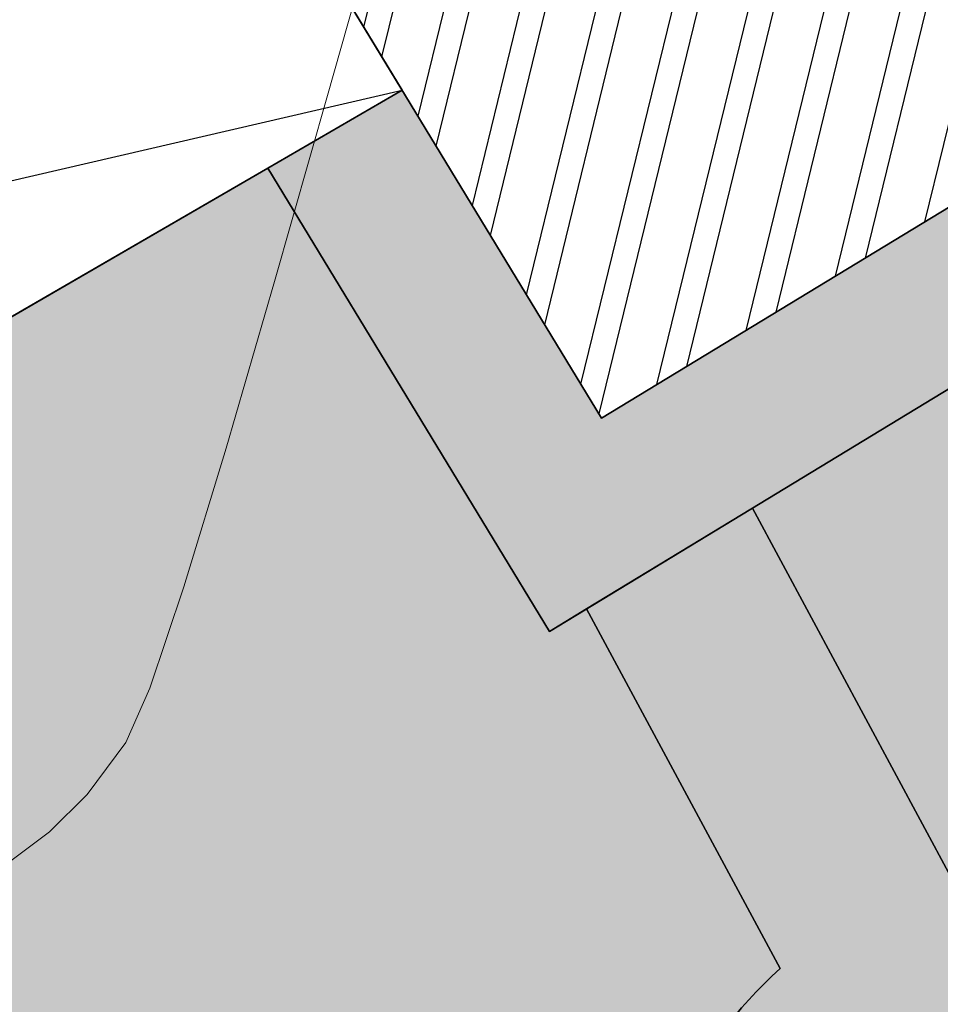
# Model space of a CAD drawing. Header units: millimetres. Extents: x 767170 to 66149698, y -983507 to 2493658.
# Tile 424 of 656: x 4642032 to 4649150, y -600787 to -593171. Entities that reach past the tile are written whole.
import ezdxf

# ---------------------------------------------------------------- set-up
doc = ezdxf.new("R2010")
doc.units = ezdxf.units.MM
doc.layers.add('(031) Горизонтали', color=42, linetype='Continuous')
doc.layers.add('bardyur', color=7, linetype='Continuous')
doc.layers.add('.', color=7, linetype='Continuous', lineweight=15)
doc.linetypes.add('BORD2', pattern='A,0.5,[130,ltypeshp.shx,S=0.25,R=135,X=0,Y=0],0.1,[130,ltypeshp.shx,S=0.25,R=135,X=0,Y=0],0.5', length=1.1)

# ---------------------------------------------------------------- blocks, each defined once
blk = doc.blocks.new('A$C2cdd6916')
h = blk.add_hatch()
h.set_pattern_fill('ANSI32', color=1, scale=60, angle=31.28656990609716)
h.set_pattern_definition([(76.28656990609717, (-422045.4139063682, -371330.9128626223), (-555.2085801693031, 135.4831447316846), []), (76.28656990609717, (-421815.1832319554, -371191.004323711), (-555.2085801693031, 135.4831447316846), [])])
edge = h.paths.add_edge_path()
edge.add_line((12558.27843827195, 1671.303034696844), (13156.4848453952, 2034.826203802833))
edge.add_line((13156.48484539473, 2034.826203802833), (12076.30171433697, 3812.353813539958))
edge.add_arc((12013.98345677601, 3914.903483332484), 120, 121.28656990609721, 301.28656990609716, ccw=False)
edge.add_line((11951.66519921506, 4017.45315312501), (10456.02701775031, 6478.64522814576))
edge.add_line((10456.02701775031, 6478.64522814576), (9857.820610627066, 6115.122059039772))
edge.add_line((9857.820610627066, 6115.122059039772), (7572.817833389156, 9875.27661809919))
edge.add_line((7572.817833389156, 9875.27661809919), (28168.20985005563, 22390.86001160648))
edge.add_line((28168.20985005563, 22390.86001160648), (26610.25341102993, 24954.60175641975))
edge.add_line((26610.25341102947, 24954.60175641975), (1656.500428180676, 9790.492416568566))
edge.add_line((1656.500428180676, 9790.492416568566), (3006.729342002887, 7568.582904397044))
edge.add_line((3006.729342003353, 7568.582904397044), (4032.22603992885, 8191.765480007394))
edge.add_line((4032.226039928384, 8191.765480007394), (6524.956342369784, 4089.778688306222))
edge.add_line((6524.956342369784, 4089.778688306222), (7294.078865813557, 4557.165620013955))
edge.add_line((7294.078865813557, 4557.165620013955), (9994.536693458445, 113.3465956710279))
edge.add_line((9994.536693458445, 113.3465956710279), (9225.414170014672, -354.0403360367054))
edge.add_line((9225.414170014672, -354.0403360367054), (11718.14447245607, -4456.027127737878))
edge.add_line((11718.14447245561, -4456.027127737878), (10692.64777453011, -5079.209703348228))
edge.add_line((10692.64777453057, -5079.209703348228), (12042.87668835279, -7301.11921551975))
edge.add_line((12042.87668835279, -7301.11921551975), (16401.2376545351, -4652.59326917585))
edge.add_line((16401.23765453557, -4652.59326917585), (12558.27843827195, 1671.303034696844))
edge = h.paths.add_edge_path()
edge.add_line((-3935.126786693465, -8351.550056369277), (-4704.249310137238, -8818.93698807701))
edge.add_line((-4704.249310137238, -8818.93698807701), (-7404.707137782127, -4375.117963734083))
edge.add_line((-7404.707137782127, -4375.117963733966), (-6635.584614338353, -3907.731032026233))
edge.add_line((-6635.584614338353, -3907.731032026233), (-9128.314916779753, 194.2557596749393))
edge.add_line((-9128.314916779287, 194.2557596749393), (-8102.81821885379, 817.4383352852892))
edge.add_line((-8102.818218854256, 817.4383352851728), (-9453.047132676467, 3039.347847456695))
edge.add_line((-9453.047132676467, 3039.347847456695), (-34406.80011552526, -12124.76149239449))
edge.add_line((-34406.80011552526, -12124.76149239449), (-32848.84367649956, -14688.50323720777))
edge.add_line((-32848.84367649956, -14688.50323720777), (-12253.45165983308, -2172.919843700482))
edge.add_line((-12253.45165983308, -2172.919843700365), (-9968.44888259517, -5933.074402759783))
edge.add_line((-9968.44888259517, -5933.074402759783), (-10566.65528971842, -6296.597571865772))
edge.add_line((-10566.65528971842, -6296.597571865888), (-9071.017108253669, -8757.789646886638))
edge.add_arc((-9008.698850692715, -8860.339316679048), 120, -58.71343009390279, 121.28656990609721, ccw=False)
edge.add_line((-8946.380593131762, -8962.888986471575), (-7866.197462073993, -10740.4165962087))
edge.add_line((-7866.197462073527, -10740.41659620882), (-7267.991054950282, -10376.89342710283))
edge.add_line((-7267.991054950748, -10376.89342710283), (-3425.031838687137, -16700.78973097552))
edge.add_line((-3425.031838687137, -16700.7897309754), (933.3291274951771, -14052.2637846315))
edge.add_line((933.3291274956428, -14052.2637846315), (-416.8997863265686, -11830.35427245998))
edge.add_line((-416.8997863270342, -11830.3542724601), (-1442.396484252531, -12453.53684807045))
edge.add_line((-1442.396484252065, -12453.53684807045), (-3935.126786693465, -8351.550056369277))
h.paths.add_polyline_path([(41974.21412434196, 4100.856020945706), (35137.5694715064, -53.69448312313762), (35345.29699670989, -395.5267157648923), (35174.3808803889, -499.3904783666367), (36005.29098120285, -1866.719408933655), (36518.03933016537, -1555.128121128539), (38283.72329439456, -4460.70209858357), (37770.97494543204, -4772.293386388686), (38601.885046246, -6139.622316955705), (38772.80116256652, -6035.758554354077), (38980.52868777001, -6377.590786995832), (45817.17334060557, -2223.040282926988)])
h.paths.add_polyline_path([(-15440.46003138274, -33129.71195205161), (-14927.71168242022, -32818.12066424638), (-15758.62178323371, -31450.79173367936), (-15929.53789955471, -31554.65549628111), (-16137.2654247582, -31212.82326363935), (-22973.91007759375, -35367.37376770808), (-19130.95086132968, -41691.27007158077), (-12294.30620849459, -37536.71956751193), (-12502.03373369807, -37194.88733487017), (-12331.11761737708, -37091.02357226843), (-13162.02771819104, -35723.69464170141), (-13674.77606715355, -36035.28592950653)])
h.paths.add_polyline_path([(22981.42408176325, -31078.1707762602), (16999.36001053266, -34713.40246732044), (12844.80950646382, -27876.75781448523), (18826.87357769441, -24241.52612342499)])
h.paths.add_polyline_path([(31886.28822388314, 23012.0630428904), (28895.25618826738, 21194.44719736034), (28168.20985005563, 22390.86001160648), (31159.24188567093, 24208.47585713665)])
h.paths.add_polyline_path([(-35112.82937390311, -17702.53189698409), (-32121.79733828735, -15884.91605145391), (-32848.84367649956, -14688.50323720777), (-35839.87571211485, -16506.11908273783)])
blk.add_lwpolyline([(22981.42408176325, -31078.1707762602), (16999.36001053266, -34713.40246732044), (12844.80950646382, -27876.75781448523), (18826.87357769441, -24241.52612342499)], close=True)
blk = doc.blocks.new('A$C05d28b1e')
at = {"layer": '(031) Горизонтали', "color": 42, "linetype": 'Continuous', "lineweight": 0, "ltscale": 600}
blk.add_lwpolyline([(-92233.09760808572, -3033.799921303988), (-92054.73351114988, -2935.250991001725), (-91587.60355555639, -2648.681777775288), (-91152.7782767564, -2355.230049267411), (-90794.52547531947, -2120.635588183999), (-90484.41021808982, -1887.639766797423), (-90193.99757193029, -1598.983957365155), (-89894.85260370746, -1197.409532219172), (-89709.07365938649, -776.0600705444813), (-89445.9104296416, 6.530364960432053), (-89119.81953708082, 1078.792953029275), (-88745.25760430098, 2369.15887247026), (-88336.68125390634, 3806.059302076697), (-87908.54710849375, 5317.925420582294), (-87475.31179066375, 6833.188406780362), (-87051.4319230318, 8280.27943944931), (-86651.36412818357, 9587.629697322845), (-86289.56502872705, 10683.67035923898), (-86257.39278772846, 10768.31439335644)], dxfattribs=at)

msp = doc.modelspace()

# ---------------------------------------------------------------- hatches: boundary and pattern name
at = {"layer": '.', "true_color": 0x59594a}
h = msp.add_hatch(dxfattribs=at)
h.set_pattern_fill('BOARDW', color=251, scale=150, angle=30, pattern_type=2)
h.set_pattern_definition([(29.99999999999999, (-30, 51.96152422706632), (-150, 259.8076211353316), []), (120, (-30, 51.96152422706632), (-819.615242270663, 219.6152422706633), [299.9999999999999, -2100]), (120, (859.2304845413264, 911.7691453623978), (-819.615242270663, 219.6152422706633), [299.9999999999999, -2100])])
edge = h.paths.add_edge_path(flags=16)
edge.add_arc((4650052.314760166, -602907.8393825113), 1697.05393394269, -180, 0, ccw=False)
edge.add_arc((4650052.314760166, -602907.8393825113), 1697.05393394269, 0, 180, ccw=False)
edge = h.paths.add_edge_path()
edge.add_line((4660800.953707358, -597657.7659977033), (4660059.417281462, -596353.8780695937))
edge.add_line((4660059.417281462, -596353.8780695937), (4652397.825019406, -600711.1158506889))
edge.add_arc((4650052.314760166, -602907.8393825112), 3213.566967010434, 43.12387364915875, 104.77729662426)
edge.add_line((4649232.653900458, -599800.5626445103), (4647698.787460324, -596948.7366774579))
edge.add_line((4647698.787460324, -596948.7366774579), (4646415.142357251, -597728.7930765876))
edge.add_line((4646415.14235725, -597728.7930765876), (4647911.612458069, -600511.0902706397))
edge.add_arc((4650052.314760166, -602907.8393825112), 3213.566967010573, 131.7702443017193, 180.0000000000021)
edge.add_arc((4650052.314760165, -602907.8393825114), 3213.566967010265, 179.999999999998, 196.1309259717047)
edge.add_line((4646965.26807503, -603800.674986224), (4639352.503612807, -608130.1438223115))
edge.add_line((4639352.503612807, -608130.1438223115), (4640063.229577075, -609451.5540229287))
edge.add_line((4640063.229577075, -609451.5540229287), (4647706.804500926, -605104.5629143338))
edge.add_arc((4650052.314760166, -602907.8393825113), 3213.566967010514, 223.1238736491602, 284.7772966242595)
edge.add_line((4650871.975619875, -606015.1161205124), (4655920.320837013, -615401.2018996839))
edge.add_line((4655920.320837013, -615401.2018996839), (4657241.362279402, -614690.6742735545))
edge.add_line((4657241.362279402, -614690.6742735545), (4652193.017062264, -605304.5884943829))
edge.add_arc((4650052.314760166, -602907.8393825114), 3213.566967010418, 311.7702443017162, 360.0000000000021)
edge.add_arc((4650052.314760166, -602907.839382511), 3213.566967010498, 359.9999999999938, 376.1309259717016)
edge.add_line((4653139.361445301, -602015.0037787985), (4660800.953707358, -597657.7659977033))
h.paths.add_polyline_path([(4675126.159851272, -583968.5189140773), (4672820.924281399, -585341.8143593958), (4676101.350994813, -590848.3907992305), (4678406.586564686, -589475.0953539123), (4679929.03961564, -592030.7092522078), (4673496.708453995, -595862.6348057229), (4667171.375638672, -585244.8305692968), (4673603.706800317, -581412.9050157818)], flags=16)
h.paths.add_polyline_path([(4675321.921811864, -580389.3146806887), (4682023.693132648, -576396.8758381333), (4688349.025947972, -587014.6800745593), (4681647.254627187, -591007.1189171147), (4680124.801576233, -588451.5050188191), (4682430.037146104, -587078.2095735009), (4679149.61043269, -581571.6331336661), (4676844.374862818, -582944.9285789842)], flags=16)
h.paths.add_polyline_path([(4678749.659143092, -583212.3090360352), (4680796.839813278, -586648.7390591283), (4676501.302284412, -589207.7148968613), (4674454.121614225, -585771.2848737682)], flags=16)
h.paths.add_polyline_path([(4687416.433632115, -581541.40241192), (4692625.995078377, -578548.4283701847), (4691629.684273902, -576814.2528367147), (4686392.715471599, -579822.9728305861), (4682718.317809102, -573655.0704914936), (4664429.570292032, -584550.2058928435), (4668103.927666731, -590718.0406041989), (4663080.587144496, -593574.8735394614), (4664069.302379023, -595313.390776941), (4669127.726402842, -592436.6054410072), (4672802.083777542, -598604.4401523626), (4691090.831294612, -587709.3047510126)])
h.paths.add_polyline_path([(4632558.425775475, -624702.020416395), (4628873.991946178, -618517.2712081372), (4637811.799685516, -613710.034196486), (4636864.429517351, -611948.6456066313), (4627849.418857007, -616797.4065299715), (4624164.985027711, -610612.6573217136), (4609216.514427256, -619517.8932370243), (4612901.215590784, -625703.091196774), (4604182.851421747, -630553.3697632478), (4605155.170039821, -632301.1101630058), (4613925.254011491, -627422.0583719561), (4617609.95517502, -633607.2563317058)])
h.paths.add_polyline_path([(4623470.360351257, -613354.4626683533), (4618573.44756835, -616271.6951233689), (4620108.83307099, -618849.0176406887), (4622428.423336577, -617467.1706883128), (4625703.912408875, -622965.4587252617), (4623384.322143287, -624347.3056776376), (4624919.707645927, -626924.6281949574), (4629816.620428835, -624007.3957399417)], flags=16)
h.paths.add_polyline_path([(4621666.107131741, -625370.8960127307), (4619346.516866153, -626752.7429651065), (4616071.027793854, -621254.4549281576), (4618390.618059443, -619872.6079757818), (4616855.232556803, -617295.2854584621), (4611958.319773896, -620212.5179134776), (4618304.579851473, -630865.4509850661), (4623201.49263438, -627948.2185300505)], flags=16)
h.paths.add_polyline_path([(4622011.648530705, -619112.2538962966), (4617716.111001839, -621671.2297340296), (4619763.291672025, -625107.6597571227), (4624058.829200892, -622548.6839193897)], flags=16)
at = {"true_color": 0x939598}
h = msp.add_hatch(color=252, dxfattribs=at)
h.dxf.hatch_style = 1
edge = h.paths.add_edge_path(flags=16)
edge.add_line((4573708.599856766, -594051.7441392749), (4561051.611738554, -601743.2505564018))
edge.add_arc((4559493.655302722, -599179.5088096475), 3000.000000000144, 211.286569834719, 301.28656983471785, ccw=False)
edge.add_line((4556929.913555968, -600737.4652454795), (4542991.899970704, -577801.3506831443))
edge.add_arc((4545555.641717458, -576243.3942473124), 2999.999999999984, 121.28656983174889, 211.2865698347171, ccw=False)
edge.add_line((4543997.685281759, -573679.6525004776), (4557535.034224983, -565453.160914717))
edge.add_arc((4559092.990660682, -568016.9026615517), 2999.999999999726, 29.088455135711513, 121.2865698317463, ccw=False)
edge.add_line((4561714.601260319, -566558.4247344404), (4569388.957600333, -580353.0619739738))
edge.add_line((4569388.957600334, -580353.0619739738), (4570361.992197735, -582102.089344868))
edge.add_line((4570361.992197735, -582102.089344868), (4572308.061392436, -585600.1440864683))
edge.add_line((4572308.061392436, -585600.1440864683), (4573281.095989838, -587349.1714573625))
edge.add_line((4573281.095989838, -587349.1714573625), (4574772.254020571, -590029.5244654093))
edge.add_arc((4572150.643420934, -591488.0023925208), 3000.000000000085, -58.71343016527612, 29.088455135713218, ccw=False)
edge = h.paths.add_edge_path(flags=16)
edge.add_line((4633053.354332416, -604862.941864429), (4641159.397596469, -619934.0224134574))
edge.add_arc((4638517.314711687, -621355.0776657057), 2999.999999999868, -61.726229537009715, 28.273770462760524, ccw=False)
edge.add_line((4639938.369963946, -623997.1605504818), (4612215.098402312, -638908.237295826))
edge.add_arc((4610794.043150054, -636266.1544110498), 2999.999999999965, 209.0884551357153, 298.27377046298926, ccw=False)
edge.add_line((4608172.432550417, -637724.6323381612), (4600663.245445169, -624226.8864046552))
edge.add_arc((4603284.856044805, -622768.4084775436), 2999.999999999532, 121.28656990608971, 209.0884551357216, ccw=False)
edge.add_line((4601726.899605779, -620204.6667327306), (4628853.315008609, -603720.2553718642))
edge.add_arc((4630411.271447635, -606283.9971166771), 2999.999999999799, 28.273770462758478, 121.2865699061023, ccw=False)
edge = h.paths.add_edge_path(flags=16)
edge.add_line((4669460.312800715, -604792.7274132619), (4664069.302379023, -595313.390776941))
edge.add_line((4664069.302379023, -595313.390776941), (4660127.255081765, -588381.8528194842))
edge.add_arc((4662735.030937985, -586898.7799676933), 3000.000000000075, 120.09939656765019, 209.6273998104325, ccw=False)
edge.add_line((4661230.526061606, -584303.3098605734), (4684657.294780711, -570723.6166562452))
edge.add_arc((4686161.799657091, -573319.0867633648), 2999.999999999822, 29.878037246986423, 120.0993965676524, ccw=False)
edge.add_line((4688763.062957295, -571824.6205566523), (4691629.684273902, -576814.2528367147))
edge.add_line((4691629.684273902, -576814.2528367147), (4694200.52510878, -581289.0505165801))
edge.add_line((4694200.52510878, -581289.0505165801), (4696126.615485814, -584641.5975251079))
edge.add_arc((4693525.35218561, -586136.0637318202), 2999.999999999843, -59.03634284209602, 29.878037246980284, ccw=False)
edge.add_line((4695068.834990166, -588708.5451859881), (4683515.030454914, -595640.8006541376))
edge.add_arc((4685058.513259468, -598213.282108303), 2999.99999999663, 120.9636571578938, 150.6005223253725)
edge.add_line((4682444.858400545, -596740.5946742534), (4679319.035210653, -602288.15539861))
edge.add_arc((4676705.380351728, -600815.4679645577), 3000.000000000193, 298.2737704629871, 330.60052232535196, ccw=False)
edge.add_line((4678126.435603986, -603457.5508493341), (4673489.143909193, -605951.7374462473))
edge.add_arc((4672068.088656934, -603309.6545614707), 3000.000000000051, 209.6273998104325, 298.2737704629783, ccw=False)
edge = h.paths.add_edge_path(flags=16)
edge.add_line((4654948.510937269, -512967.1149082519), (4659958.55160792, -521687.5763499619))
edge.add_line((4659958.55160792, -521687.5763499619), (4663442.828304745, -527752.2976934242))
edge.add_line((4663442.828304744, -527752.2976934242), (4667900.186898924, -535510.7624061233))
edge.add_arc((4665298.923598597, -537005.2286126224), 2999.999999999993, -59.41036551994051, 29.87803724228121, ccw=False)
edge.add_line((4666825.580664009, -539587.7309271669), (4658211.964145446, -544679.7064281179))
edge.add_line((4658211.964145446, -544679.7064281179), (4654139.227967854, -547087.3214866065))
edge.add_line((4654139.227967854, -547087.3214866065), (4643778.56286216, -553212.0720809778))
edge.add_line((4643778.56286216, -553212.0720809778), (4645855.991798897, -556630.6473078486))
edge.add_line((4645855.991798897, -556630.6473078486), (4654998.802432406, -551225.83648822))
edge.add_arc((4656525.460697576, -553808.3380935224), 3000.000000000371, 30.60362588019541, 120.58966109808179, ccw=False)
edge.add_line((4659107.590131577, -552281.0504369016), (4661575.016078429, -556453.7999565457))
edge.add_line((4661575.01607843, -556453.7999565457), (4664993.085523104, -554376.6783778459))
edge.add_line((4664993.085523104, -554376.6783778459), (4662551.299431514, -550246.1382742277))
edge.add_arc((4665133.801746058, -548719.4812088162), 2999.999999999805, 120.58963448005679, 210.5896344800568, ccw=False)
edge.add_line((4663607.144680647, -546136.9788942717), (4668754.20478019, -543094.2727472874))
edge.add_arc((4670280.861845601, -545676.7750618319), 2999.999999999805, 29.878037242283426, 120.58963448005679, ccw=False)
edge.add_line((4672882.125145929, -544182.3088553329), (4679098.756118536, -555002.9576799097))
edge.add_line((4679098.756118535, -555002.9576799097), (4673414.22267807, -558268.810515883))
edge.add_line((4673414.22267807, -558268.810515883), (4675492.125788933, -561688.1660341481))
edge.add_line((4675492.125788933, -561688.1660341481), (4681091.3777272, -558471.3087470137))
edge.add_line((4681091.3777272, -558471.3087470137), (4683781.471758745, -563153.678176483))
edge.add_arc((4681180.208458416, -564648.1443829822), 3000.000000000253, -59.90060343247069, 29.878037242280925, ccw=False)
edge.add_line((4682684.713334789, -567243.6144901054), (4654161.64441582, -583777.4578813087))
edge.add_line((4654161.64441582, -583777.4578813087), (4657816.03176946, -589791.0441251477))
edge.add_line((4657816.031769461, -589791.0441251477), (4656690.94620172, -590430.8935422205))
edge.add_line((4656690.946201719, -590430.8935422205), (4665866.463175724, -606564.7548048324))
edge.add_arc((4663258.687319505, -608047.8276566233), 3000.000000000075, -61.72622953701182, 29.627399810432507, ccw=False)
edge.add_line((4664679.742571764, -610689.9105413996), (4648745.3129132, -619260.3097096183))
edge.add_arc((4647324.257660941, -616618.2268248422), 2999.999999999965, 208.2737704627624, 298.27377046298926, ccw=False)
edge.add_line((4644682.174776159, -618039.2820770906), (4636159.356292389, -602193.3163340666))
edge.add_arc((4638801.43917717, -600772.2610818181), 2999.999999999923, 120.0993965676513, 208.2737704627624, ccw=False)
edge.add_line((4637296.934300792, -598176.7909746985), (4639797.859089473, -596727.0907721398))
edge.add_line((4639797.859089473, -596727.0907721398), (4637872.492395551, -593558.7461100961))
edge.add_line((4637872.49239555, -593558.7461100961), (4613410.688726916, -608423.9034968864))
edge.add_line((4613410.688726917, -608423.9034968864), (4599977.63949682, -616587.0133678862))
edge.add_arc((4598419.683057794, -614023.271623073), 2999.999999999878, 209.0884782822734, 301.28656990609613, ccw=False)
edge.add_line((4595798.073047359, -615481.7506092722), (4584604.801919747, -595361.8724216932))
edge.add_arc((4587226.412519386, -593903.3944945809), 3000.000000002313, 120.58963448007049, 209.0884551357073, ccw=False)
edge.add_line((4585699.755453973, -591320.892180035), (4596322.964269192, -585040.9377715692))
edge.add_arc((4597657.965590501, -587727.528821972), 3000.000000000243, 30.58965835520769, 116.42336694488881, ccw=False)
edge.add_line((4600240.467268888, -586200.8706804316), (4603470.693196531, -591665.1403737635))
edge.add_line((4603470.69319653, -591665.1403737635), (4606966.987318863, -589638.4587557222))
edge.add_line((4606966.987318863, -589638.4587557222), (4603703.669805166, -584198.445144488))
edge.add_arc((4606266.306638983, -582638.6719372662), 2999.999999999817, 120.589634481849, 211.3271806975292, ccw=False)
edge.add_line((4604739.649573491, -580056.1696227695), (4617056.793816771, -572784.0475478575))
edge.add_line((4617056.793816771, -572784.0475478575), (4614979.364880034, -569365.472320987))
edge.add_line((4614979.364880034, -569365.472320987), (4602568.78696696, -576702.0374617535))
edge.add_line((4602568.78696696, -576702.0374617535), (4590421.90036759, -583882.7203774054))
edge.add_line((4590421.90036759, -583882.7203774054), (4583889.807354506, -587744.1945353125))
edge.add_arc((4582363.150289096, -585161.6922207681), 2999.999999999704, 209.0884551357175, 300.5896344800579, ccw=False)
edge.add_line((4579741.539689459, -586620.1701478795), (4567029.476572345, -563770.2669771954))
edge.add_arc((4569651.087171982, -562311.789050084), 3000.000000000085, 120.0548210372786, 209.0884551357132, ccw=False)
edge.add_line((4568148.601999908, -559715.1492391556), (4585050.783397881, -549935.0954868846))
edge.add_line((4585050.783397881, -549935.0954868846), (4605655.825293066, -538012.46771726))
edge.add_arc((4607158.31046514, -540609.1075281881), 3000.000000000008, 31.28656990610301, 120.05482103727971, ccw=False)
edge.add_line((4609722.052209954, -539051.1510891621), (4612993.857033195, -544435.1672247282))
edge.add_line((4612993.857033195, -544435.1672247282), (4621966.953140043, -538982.319688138))
edge.add_line((4621966.953140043, -538982.319688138), (4618879.38854058, -533901.485554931))
edge.add_arc((4621443.130285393, -532343.5291159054), 3000.000000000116, 120.0548210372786, 211.2865699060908, ccw=False)
edge.add_line((4619940.645113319, -529746.8893049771), (4647130.072114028, -514014.3603905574))
edge.add_line((4647130.072114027, -514014.3603905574), (4650844.762464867, -511864.9413038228))
edge.add_arc((4652347.247636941, -514461.5811147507), 2999.999999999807, 29.878037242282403, 120.0548210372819, ccw=False)
edge = h.paths.add_edge_path(flags=16)
edge.add_line((4652002.441158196, -702025.6924091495), (4640386.08202173, -711565.3441646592))
edge.add_arc((4638482.144716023, -709246.9346374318), 3000.000000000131, 216.0466201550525, 309.39371673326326, ccw=False)
edge.add_line((4636056.52933503, -711012.2646415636), (4632519.83630267, -706152.7443269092))
edge.add_arc((4634945.451683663, -704387.4143227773), 2999.999999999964, 129.393716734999, 216.0466201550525, ccw=False)
edge.add_line((4633041.514377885, -702069.0047956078), (4644386.691935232, -692752.0543004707))
edge.add_arc((4646290.629241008, -695070.4638276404), 2999.999999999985, 39.39371673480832, 129.3937167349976, ccw=False)
edge.add_line((4648609.038768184, -693166.5265218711), (4652416.913379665, -697803.345576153))
edge.add_arc((4650098.503852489, -699707.2828819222), 3000.000000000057, -50.60628326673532, 39.39371673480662, ccw=False)
edge = h.paths.add_edge_path()
edge.add_arc((4693525.35218561, -586136.06373182), 7000.000000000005, 300.9636571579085, 389.8780372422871)
edge.add_line((4699594.966553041, -582648.9759166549), (4690723.46441257, -567207.2664712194))
edge.add_line((4690723.46441257, -567207.2664712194), (4661792.88113793, -516850.7818696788))
edge.add_arc((4664394.144438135, -515356.315662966), 2999.999999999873, 119.87803724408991, 209.8780372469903, ccw=False)
edge.add_line((4662899.678231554, -512755.0523626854), (4667083.12036311, -510351.5998201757))
edge.add_line((4667083.12036311, -510351.5998201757), (4665047.420608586, -506907.9978175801))
edge.add_line((4665047.420608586, -506907.9978175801), (4660444.369459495, -509552.5222639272))
edge.add_arc((4658949.903252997, -506951.2589635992), 3000.000000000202, 228.6798708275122, 299.8780372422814, ccw=False)
edge.add_arc((4652347.247637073, -514461.5811149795), 7000.000000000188, 48.67987082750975, 120.0548210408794)
edge.add_line((4648841.448901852, -508402.7548897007), (4561750.141290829, -558796.1124013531))
edge.add_line((4561750.141290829, -558796.1124013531), (4541368.217889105, -571181.9733323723))
edge.add_line((4541368.217889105, -571181.9733323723), (4536625.295655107, -574064.1927401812))
edge.add_line((4536625.295655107, -574064.1927401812), (4553229.880127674, -601388.362672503))
edge.add_line((4553229.880127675, -601388.362672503), (4553679.222112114, -602127.7907961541))
edge.add_arc((4559661.286187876, -598492.5591125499), 6999.999999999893, 211.2865698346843, 301.286569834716)
edge.add_line((4563296.517871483, -604474.6231883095), (4575214.601322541, -597232.1406571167))
edge.add_arc((4576772.557758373, -599795.8824038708), 3000.000000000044, 29.08845513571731, 121.28656983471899, ccw=False)
edge.add_line((4579394.16835801, -598337.4044767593), (4581112.522806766, -601426.1425049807))
edge.add_arc((4578490.912207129, -602884.6204320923), 2999.999999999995, -60.91154486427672, 29.088455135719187, ccw=False)
edge.add_line((4579949.390134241, -605506.2310317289), (4577327.779534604, -606964.7089588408))
edge.add_line((4577327.779534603, -606964.7089588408), (4594829.514659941, -638424.0361544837))
edge.add_line((4594829.514659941, -638424.0361544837), (4596768.681272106, -637345.221588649))
edge.add_arc((4598227.159199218, -639966.8321882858), 2999.999999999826, 15.949142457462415, 119.08845513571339, ccw=False)
edge.add_line((4601111.677144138, -639142.4801849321), (4606747.372759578, -658886.9876102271))
edge.add_line((4606747.372759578, -658886.9876102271), (4627182.732736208, -709015.8008024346))
edge.add_line((4627182.732736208, -709015.8008024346), (4652438.153989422, -743717.4928937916))
edge.add_arc((4650012.53860846, -745482.8228979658), 2999.999999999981, -46.41797687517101, 36.04662015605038, ccw=False)
edge.add_line((4652080.715498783, -747655.9874914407), (4660849.128155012, -739311.1854111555))
edge.add_arc((4658780.920551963, -737138.0500470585), 2999.999999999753, 216.0466201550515, 313.5828328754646, ccw=False)
edge.add_line((4656355.30517097, -738903.3800511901), (4641951.017723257, -719111.4651663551))
edge.add_arc((4644376.63310425, -717346.1351622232), 2999.999999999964, 129.3937167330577, 216.0466201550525, ccw=False)
edge.add_line((4642472.695798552, -715027.7256349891), (4683909.141664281, -681006.4269511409))
edge.add_line((4683909.141664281, -681006.4269511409), (4685174.861241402, -682548.1954360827))
edge.add_line((4685174.861241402, -682548.1954360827), (4688272.077266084, -680012.2950698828))
edge.add_line((4688272.077266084, -680012.2950698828), (4670497.967197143, -658368.9006177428))
edge.add_line((4670497.967197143, -658368.9006177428), (4640358.643776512, -683120.0852374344))
edge.add_line((4640358.643776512, -683120.0852374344), (4642262.58108223, -685438.4947645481))
edge.add_arc((4639944.171555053, -687342.4320703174), 2999.999999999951, -50.60628326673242, 39.39371673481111, ccw=False)
edge.add_line((4641848.108860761, -689660.8415975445), (4632949.524449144, -696968.587114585))
edge.add_arc((4631045.587143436, -694650.1775873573), 3000.000000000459, 202.1786080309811, 309.3937167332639, ccw=False)
edge.add_line((4628267.552370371, -695782.6628188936), (4612318.025081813, -656657.7893214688))
edge.add_arc((4615096.059854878, -655525.3040899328), 3000.000000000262, 165.4416731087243, 202.178608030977, ccw=False)
edge.add_line((4612192.383096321, -654771.2077553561), (4615276.990371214, -642893.8095467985))
edge.add_arc((4618180.66712977, -643647.905881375), 2999.999999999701, 118.2737704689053, 165.4416731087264, ccw=False)
edge.add_line((4616759.611877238, -641005.8229967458), (4679510.665953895, -607254.9079454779))
edge.add_arc((4675247.5001963, -599328.6592915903), 8999.999999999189, 298.2737704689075, 330.6005223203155)
edge.add_line((4683088.464772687, -603746.721594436), (4685410.254615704, -599626.1206012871))
edge.add_arc((4688023.909474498, -601098.8080355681), 2999.999999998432, 120.96365715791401, 150.6005223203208, ccw=False)
edge.add_line((4686480.426669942, -598526.3265814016), (4697126.812062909, -592138.5204582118))
at = {"true_color": 0xb1ab95}
h = msp.add_hatch(color=253, dxfattribs=at)
h.dxf.hatch_style = 1
h.paths.add_polyline_path([(4652085.72189287, -589604.2387472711), (4651047.310951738, -590206.1699043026), (4652513.40788486, -592618.7494958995), (4646531.343813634, -596253.9811869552), (4644989.913795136, -593717.4349869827), (4643954.963143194, -594317.3603332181), (4646129.029691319, -597902.6604604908), (4654162.087158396, -593021.0636182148)])
h.paths.add_polyline_path([(4642376.793309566, -589417.3365341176), (4641545.883208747, -588050.007603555), (4639323.973696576, -589400.2365173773), (4639739.428746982, -590083.9009826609), (4635039.235548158, -592940.1544542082), (4634623.780497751, -592256.4899889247), (4630692.709822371, -594645.3565287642), (4630484.982297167, -594303.5242961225), (4618691.770271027, -601470.1239156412), (4617237.677594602, -599077.2982871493), (4613820.089179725, -601154.1275495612), (4614422.020336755, -602192.5384906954), (4616835.363472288, -600725.9775606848), (4618289.456148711, -603118.8031891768), (4630082.668174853, -595952.203569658), (4630290.395700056, -596294.0358022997), (4634221.466375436, -593905.1692624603), (4634636.921425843, -594588.8337277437), (4641388.108020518, -590486.2151049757), (4640972.652970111, -589802.5506396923), (4641143.569086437, -589698.6868770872), (4641689.649122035, -590597.305187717), (4641974.479187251, -591066.015807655), (4642999.975885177, -590442.8332320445)])
h.paths.add_polyline_path([(4610401.032941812, -603231.8487912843), (4606558.073725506, -596907.9524873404), (4605956.142568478, -595869.5415462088), (4604909.394451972, -596505.6383650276), (4609998.718819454, -604880.5280647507), (4611002.9640988, -604270.2597323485)])
h.paths.add_polyline_path([(4670589.787742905, -571336.4918330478), (4669966.605167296, -570310.9951351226), (4658173.39314115, -577477.5947546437), (4658381.120666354, -577819.4269872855), (4654450.049990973, -580208.2935271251), (4654865.50504138, -580891.9579924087), (4650165.311842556, -583748.2114639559), (4649749.856792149, -583064.5469986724), (4647527.947279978, -584414.7759124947), (4648358.857380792, -585782.1048430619), (4648969.58971015, -586787.1136664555), (4650008.000651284, -586185.1825094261), (4649176.626553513, -584817.0900348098), (4649347.542669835, -584713.2262722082), (4649762.997720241, -585396.8907374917), (4656514.184314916, -581294.2721147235), (4656098.729264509, -580610.60764944), (4660029.799939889, -578221.7411096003), (4659822.072414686, -577879.9088769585)])
h.paths.add_polyline_path([(4676997.836417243, -564165.933124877), (4675492.125788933, -561688.166034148), (4674451.305974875, -562286.133198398), (4675349.157143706, -563763.6190025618), (4671930.834817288, -565840.8942545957), (4672554.017392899, -566866.390952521)])
h.paths.add_polyline_path([(4671908.512049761, -555791.0434251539), (4667464.440143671, -558491.6549261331), (4668087.622719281, -559517.1516240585), (4671506.197927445, -557439.7226986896), (4672373.402864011, -558866.7776801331), (4673414.22267807, -558268.8105158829)])
h.paths.add_polyline_path([(4620282.76814532, -541409.9771811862), (4622590.135715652, -540007.8163860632), (4623680.70522297, -541802.4356074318), (4625176.221240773, -540893.6276846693), (4625880.270954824, -538008.438955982), (4626651.373022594, -534848.4703483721), (4629811.341630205, -535619.5724161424), (4630582.443697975, -532459.6038085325), (4633742.412305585, -533230.7058763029), (4634513.514373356, -530070.7372686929), (4637673.482980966, -530841.8393364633), (4638444.585048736, -527681.8707288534), (4641604.553656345, -528452.9727966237), (4642375.655724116, -525293.0041890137), (4645535.624331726, -526064.1062567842), (4646306.726399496, -522904.1376491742), (4649466.695007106, -523675.2397169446), (4650237.797074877, -520515.2711093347), (4653397.765682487, -521286.3731771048), (4656282.954411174, -521990.4228911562), (4656624.786643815, -521782.6953659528), (4658104.84526089, -524218.2500235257), (4659728.548365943, -523231.5442788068), (4660922.981635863, -525197.079616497), (4659299.27853081, -526183.7853612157), (4664622.296364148, -534943.2363226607), (4660691.225688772, -537332.1028624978), (4661418.272026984, -538528.515676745), (4658427.239991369, -540346.1315222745), (4657700.193653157, -539149.7187080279), (4655392.826082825, -540551.8795031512), (4655886.178955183, -541363.7310556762), (4654347.933908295, -542298.5049190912), (4653854.581035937, -541486.6533665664), (4637104.801636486, -551665.3021015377), (4639389.804413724, -555425.4566605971), (4639988.010820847, -555061.9334914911), (4642551.752565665, -553503.9770524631), (4643123.003259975, -554444.0156922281), (4641328.384038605, -555534.5851995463), (4642315.089783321, -557158.2883045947), (4644109.709004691, -556067.7187972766), (4645252.21039331, -557947.7960768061), (4642090.262241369, -559869.2756849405), (4646634.301855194, -567346.855773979), (4650437.185443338, -565035.8870560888), (4651294.061484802, -566445.9450157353), (4663215.207716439, -559201.6012475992), (4662595.967275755, -558182.5916475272), (4662058.740444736, -558500.1755399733), (4651696.375607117, -564797.2657421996), (4650839.499565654, -563387.2077825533), (4647036.615977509, -565698.1765004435), (4643738.941514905, -560271.5898072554), (4646900.889666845, -558350.1101991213), (4645855.991798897, -556630.6473078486), (4643778.56286216, -553212.0720809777), (4642954.06668798, -551855.2977789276), (4639792.118536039, -553776.7773870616), (4638753.480910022, -552067.6162238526), (4653452.266913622, -543135.332640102), (4653945.61978598, -543947.1841926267), (4654714.666439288, -543479.8433663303), (4656145.96229381, -545901.0320804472), (4658211.964145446, -544679.7064281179), (4656765.811575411, -542233.386004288), (4657534.858228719, -541766.0451779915), (4657041.50535636, -540954.1936254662), (4657297.879530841, -540798.3979815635), (4658024.925869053, -541994.81079581), (4663066.95130052, -538930.8297990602), (4662339.904962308, -537734.4169848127), (4666270.975637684, -535345.5504449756), (4660947.957804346, -526586.0994835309), (4662300.5896679, -525764.1206216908), (4659958.55160792, -521687.5763499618), (4658507.159383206, -522569.5707499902), (4657027.10076613, -520134.0160924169), (4656084.546476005, -520706.7955185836), (4649356.483824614, -519064.9997709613), (4648585.381756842, -522224.9683785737), (4645425.413149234, -521453.8663108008), (4644654.311081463, -524613.8349184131), (4641494.342473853, -523842.7328506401), (4640723.240406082, -527002.7014582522), (4637563.271798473, -526231.5993904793), (4636792.169730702, -529391.5679980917), (4633632.201123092, -528620.4659303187), (4632861.099055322, -531780.4345379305), (4629701.130447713, -531009.3324701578), (4628930.028379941, -534169.3010777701), (4625770.059772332, -533398.1990099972), (4624110.514017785, -540199.0010133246), (4622992.449837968, -538359.1371125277), (4611968.36033527, -545058.349800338), (4613058.929842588, -546852.9690217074), (4613013.685163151, -546880.4636942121), (4606285.622511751, -545238.6679465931), (4605514.520443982, -548398.6365542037), (4602354.55183637, -547627.5344864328), (4601583.449768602, -550787.5030940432), (4598423.48116099, -550016.4010262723), (4597652.379093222, -553176.3696338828), (4594492.410485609, -552405.2675661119), (4593721.308417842, -555565.2361737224), (4590561.33981023, -554794.1341059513), (4589790.237742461, -557954.102713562), (4586630.269134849, -557183.0006457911), (4585859.167067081, -560342.9692534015), (4582699.198459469, -559571.8671856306), (4581057.402711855, -566299.9298370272), (4580114.848421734, -566872.7092631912), (4581594.907038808, -569308.2639207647), (4579971.203933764, -570294.9696654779), (4580639.53121502, -571394.7555819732), (4573485.413628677, -575374.7984567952), (4574457.732246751, -577122.5388565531), (4581678.933655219, -573105.1753080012), (4582412.002354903, -574311.4983990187), (4584035.705459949, -573324.7926543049), (4589358.723293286, -582084.2436157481), (4590421.90036759, -583882.7203774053), (4591454.901293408, -583272.0575512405), (4590969.557699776, -582451.0473962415), (4593887.010603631, -580678.1447447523), (4594016.840306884, -580891.7898901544), (4599058.86573835, -577827.8088934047), (4598331.819400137, -576631.396079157), (4598588.193574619, -576475.6004352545), (4599081.546446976, -577287.451987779), (4599850.593100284, -576820.1111614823), (4600502.785115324, -577923.3631140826), (4602568.78696696, -576702.0374617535), (4601901.738236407, -575573.6537994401), (4602670.784889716, -575106.3129731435), (4602177.432017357, -574294.4614206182), (4616876.218020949, -565362.1778368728), (4617914.855646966, -567071.3390000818), (4614752.907495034, -568992.8186082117), (4614979.364880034, -569365.4723209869), (4617056.793816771, -572784.0475478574), (4618699.730473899, -575487.6310284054), (4621861.678625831, -573566.1514202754), (4625159.353088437, -578992.7381134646), (4621356.4695003, -581303.7068313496), (4622213.345541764, -582713.7647909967), (4610291.946428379, -589958.2622324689), (4611746.039104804, -592351.0878609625), (4609374.71779535, -593792.1126094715), (4609997.90037096, -594817.609307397), (4613394.71837834, -592753.4019832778), (4611940.625701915, -590360.5763547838), (4623862.0248153, -583116.0789133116), (4623005.148773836, -581706.0209536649), (4626808.032361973, -579395.0522357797), (4622263.992748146, -571917.4721467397), (4621665.786341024, -572280.9953158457), (4619102.044596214, -573838.9517548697), (4617959.543207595, -571958.8744753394), (4619754.162428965, -570868.3049680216), (4618767.456684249, -569244.6018629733), (4616972.83746288, -570335.1713702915), (4616401.586768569, -569395.1327305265), (4619563.534920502, -567473.6531223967), (4617278.532143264, -563713.4985633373), (4600528.752743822, -573892.1472983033), (4601022.10561618, -574703.9988508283), (4599483.860569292, -575638.7727142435), (4598990.507696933, -574826.9211617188), (4596683.140126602, -576229.081956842), (4597410.186464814, -577425.4947710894), (4594419.154429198, -579243.1106166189), (4594289.324725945, -579029.465471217), (4590657.357254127, -581236.5704265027), (4590060.140619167, -580253.8027576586), (4589761.037415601, -580435.5643422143), (4584438.019582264, -571676.1133807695), (4582814.316477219, -572662.8191254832), (4581619.8832073, -570697.2837877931), (4583243.586312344, -569710.5780430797), (4581763.527695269, -567275.0233855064), (4582105.359927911, -567067.2958603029), (4582809.409641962, -564182.1071316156), (4583580.511709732, -561022.1385240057), (4586740.480317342, -561793.240591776), (4587511.582385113, -558633.2719841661), (4590671.550992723, -559404.3740519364), (4591442.653060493, -556244.4054443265), (4594602.621668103, -557015.5075120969), (4595373.723735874, -553855.5389044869), (4598533.692343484, -554626.6409722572), (4599304.794411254, -551466.6723646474), (4602464.763018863, -552237.7744324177), (4603235.865086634, -549077.8058248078), (4606395.833694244, -549848.9078925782), (4607166.935762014, -546688.9392849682), (4610326.904369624, -547460.0413527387), (4613212.093098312, -548164.0910667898), (4614707.609116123, -547255.2831440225), (4613617.039608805, -545460.6639226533), (4615924.407179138, -544058.5031275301), (4617014.976686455, -545853.1223488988), (4621373.337652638, -543204.5964025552)])
at = {"true_color": 0x7abf6e, "transparency": 33554687}
h = msp.add_hatch(color=83, dxfattribs=at)
h.dxf.hatch_style = 1
edge = h.paths.add_edge_path(flags=17)
edge.add_line((4660059.417281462, -596353.8780695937), (4656690.946201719, -590430.8935422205))
edge.add_arc((4654083.1703455, -591913.9663940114), 3000.000000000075, 29.62739981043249, 120.0993965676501)
edge.add_line((4652578.665469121, -589318.4962868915), (4652085.721892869, -589604.2387472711))
edge.add_line((4652085.72189287, -589604.2387472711), (4654162.087158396, -593021.0636182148))
edge.add_line((4654162.087158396, -593021.0636182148), (4647698.787460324, -596948.7366774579))
edge.add_line((4647698.787460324, -596948.7366774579), (4649232.653900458, -599800.5626445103))
edge.add_arc((4650052.314760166, -602907.8393825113), 3213.566967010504, 43.123873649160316, 104.77729662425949, ccw=False)
edge.add_line((4652397.825019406, -600711.1158506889), (4660059.417281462, -596353.8780695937))
h = msp.add_hatch(color=83, dxfattribs=at)
h.dxf.hatch_style = 1
edge = h.paths.add_edge_path(flags=17)
edge.add_line((4647911.612458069, -600511.0902706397), (4646415.14235725, -597728.7930765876))
edge.add_line((4646415.14235725, -597728.7930765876), (4646129.029691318, -597902.6604604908))
edge.add_line((4646129.029691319, -597902.6604604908), (4643951.502854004, -594319.3661440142))
edge.add_line((4643951.502854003, -594319.3661440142), (4637296.934300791, -598176.7909746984))
edge.add_arc((4638801.43917717, -600772.2610818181), 2999.999999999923, 120.0993965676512, 208.2737704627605)
edge.add_line((4636159.356292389, -602193.3163340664), (4639352.503612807, -608130.1438223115))
edge.add_line((4639352.503612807, -608130.1438223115), (4646965.26807503, -603800.674986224))
edge.add_arc((4650052.314760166, -602907.8393825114), 3213.566967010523, 179.9999999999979, 196.1309259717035, ccw=False)
edge.add_arc((4650052.314760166, -602907.8393825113), 3213.566967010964, 131.7702443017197, 180, ccw=False)
at = {"true_color": 0x6a644e}
h = msp.add_hatch(dxfattribs=at)
h.set_pattern_fill('AR-HBONE', color=251, scale=3)
h.set_pattern_definition([(45, (2700000, 889715.8879089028), (0, 431.0522938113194), [914.4000000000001, -304.8]), (135, (2700215.526, 889931.4139089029), (4.263256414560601e-14, 431.0522938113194), [914.4000000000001, -304.8])])
edge = h.paths.add_edge_path()
edge.add_arc((4696527.324001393, -601326.5474149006), 2000, -180, 0, ccw=False)
edge.add_arc((4696527.324001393, -601326.5474149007), 2000, 118.00841930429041, 179.9999999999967, ccw=False)
edge.add_arc((4698535.541312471, -605127.7599920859), 6299.082202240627, 117.8988838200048, 214.625333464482)
edge.add_line((4693352.119702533, -608706.9466321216), (4696314.318720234, -610329.6057965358))
edge.add_line((4696314.318720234, -610329.6057965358), (4696409.340931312, -614560.5897030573))
edge.add_line((4696409.340931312, -614560.5897030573), (4694990.362179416, -615422.8868076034))
edge.add_arc((4686110.001740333, -616128.8173647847), 8908.374682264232, -114.38283690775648, 4.54508193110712, ccw=False)
edge.add_arc((4668165.655857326, -627037.5507225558), 14537.87953983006, -112.55196695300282, 11.084171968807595, ccw=False)
edge.add_arc((4654706.886798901, -639327.4423011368), 7964.657947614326, 229.589973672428, 351.79770617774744, ccw=False)
edge.add_line((4649543.772159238, -645391.9310215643), (4646834.452431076, -647038.3535305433))
edge.add_line((4646834.452431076, -647038.3535305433), (4643122.801779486, -645005.1532260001))
edge.add_line((4643122.801779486, -645005.1532260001), (4643027.779568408, -640774.1693194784))
edge.add_line((4643027.779568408, -640774.1693194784), (4643981.513207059, -640194.5963314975))
edge.add_line((4643981.513207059, -640194.5963314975), (4637647.36895791, -629771.2561003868))
edge.add_line((4637647.368957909, -629771.2561003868), (4639411.195476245, -628822.5746820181))
edge.add_line((4639411.195476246, -628822.5746820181), (4641400.061594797, -632095.4127185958))
edge.add_arc((4649091.899715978, -634162.1498910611), 7964.657947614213, 77.61285374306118, 164.9602860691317, ccw=False)
edge.add_line((4650800.447992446, -626382.9057755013), (4649112.241327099, -623604.8268809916))
edge.add_line((4649112.241327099, -623604.8268809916), (4650876.067845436, -622656.1454626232))
edge.add_line((4650876.067845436, -622656.1454626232), (4654202.286224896, -628129.7034506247))
edge.add_line((4654202.286224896, -628129.7034506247), (4655156.019863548, -627550.130462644))
edge.add_line((4655156.019863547, -627550.130462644), (4655386.827227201, -627676.5641295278))
edge.add_arc((4661161.247700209, -625453.0709237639), 6187.717982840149, 95.79580495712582, 201.0596550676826, ccw=False)
edge.add_line((4660536.390563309, -619296.9839041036), (4659695.200437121, -617912.7383707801))
edge.add_line((4659695.200437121, -617912.7383707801), (4661459.026955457, -616964.0569524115))
edge.add_line((4661459.026955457, -616964.0569524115), (4663033.817499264, -619555.5005610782))
edge.add_arc((4661161.247700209, -625453.0709237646), 6187.717982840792, 36.88408991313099, 72.38455174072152, ccw=False)
edge.add_arc((4669460.054198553, -619225.7535092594), 4187.717982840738, 216.8840901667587, 396.8840939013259)
edge.add_line((4672809.60592395, -616712.2927192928), (4673609.45723125, -616112.0945135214))
edge.add_line((4673609.45723125, -616112.0945135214), (4673561.94612571, -613996.6025602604))
edge.add_line((4673561.94612571, -613996.6025602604), (4674515.679764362, -613417.0295722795))
edge.add_line((4674515.679764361, -613417.0295722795), (4672923.899324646, -610797.6277330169))
edge.add_line((4672923.899324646, -610797.6277330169), (4674687.725842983, -609848.9463146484))
edge.add_line((4674687.725842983, -609848.9463146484), (4676224.840927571, -612378.3919462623))
edge.add_line((4676224.84092757, -612378.3919462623), (4677178.574566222, -611798.8189582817))
edge.add_line((4677178.574566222, -611798.8189582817), (4680890.225217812, -613832.019262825))
edge.add_line((4680890.225217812, -613832.019262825), (4680985.24742889, -618063.0031693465))
edge.add_line((4680985.24742889, -618063.0031693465), (4680033.746080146, -618641.2196203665))
edge.add_arc((4668165.655857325, -627037.5507225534), 14537.87953982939, 23.27983066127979, 35.27830407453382, ccw=False)
edge.add_arc((4686110.001740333, -616128.8173647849), 6908.374682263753, 228.3621853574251, 297.6393139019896)
edge.add_arc((4688600.210617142, -620380.8720880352), 2000.000000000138, 180, 290.9348946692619, ccw=False)
edge.add_arc((4688600.210617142, -620380.8720880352), 2000, 0, 180, ccw=False)
edge.add_arc((4688600.210617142, -620380.8720880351), 2000, 309.7757112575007, 359.99999999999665, ccw=False)
edge.add_arc((4686110.001740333, -616128.8173647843), 6908.374682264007, 303.0712920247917, 353.9186524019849)
edge.add_line((4692979.499442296, -616860.6930873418), (4689081.06183921, -614725.173000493))
edge.add_line((4689081.061839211, -614725.173000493), (4688986.039628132, -610494.1890939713))
edge.add_line((4688986.039628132, -610494.1890939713), (4689939.773266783, -609914.6161059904))
edge.add_line((4689939.773266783, -609914.6161059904), (4684581.442969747, -601097.0556653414))
edge.add_line((4684581.442969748, -601097.0556653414), (4685740.448590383, -599153.0931564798))
edge.add_line((4685740.448590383, -599153.0931564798), (4690416.781750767, -606848.372841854))
edge.add_arc((4698535.541312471, -605127.7599920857), 8299.08220224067, 64.3355578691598, 191.9656760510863, ccw=False)
edge.add_line((4702129.872079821, -597647.4156327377), (4704631.854558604, -601763.2181013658))
edge.add_line((4704631.854558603, -601763.2181013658), (4704063.873490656, -602108.4918823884))
edge.add_arc((4698535.541312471, -605127.7599920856), 6299.082202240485, 28.64091694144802, 117.7969687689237)
edge.add_arc((4696527.324001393, -601326.5474149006), 2000.000000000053, 0, 117.68743328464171, ccw=False)
edge = h.paths.add_edge_path(flags=16)
edge.add_arc((4647616.884476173, -630482.0896293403), 1999.999999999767, -180, 0, ccw=False)
edge.add_arc((4647616.884476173, -630482.0896293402), 2000, 111.86449931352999, 180.0000000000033, ccw=False)
edge.add_arc((4649091.899715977, -634162.1498910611), 5964.657947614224, 111.8492414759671, 188.5213390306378)
edge.add_line((4643193.087147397, -635045.9794633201), (4645690.674370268, -639155.9587054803))
edge.add_line((4645690.674370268, -639155.9587054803), (4646644.40800892, -638576.3857174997))
edge.add_line((4646644.408008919, -638576.3857174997), (4650356.058660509, -640609.586022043))
edge.add_line((4650356.058660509, -640609.586022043), (4650420.414898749, -643475.1287744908))
edge.add_arc((4654706.886798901, -639327.4423011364), 5964.657947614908, 224.0572738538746, 304.6158692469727)
edge.add_arc((4657016.012520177, -642552.4056219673), 2000.000000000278, 180.0000000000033, 302.6573560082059, ccw=False)
edge.add_arc((4657016.012520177, -642552.4056219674), 2000.000000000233, 0, 180, ccw=False)
edge.add_arc((4657016.012520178, -642552.4056219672), 1999.999999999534, 308.5491921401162, 359.99999999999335, ccw=False)
edge.add_arc((4654706.886798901, -639327.4423011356), 5964.657947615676, 306.5906789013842, 358.4035598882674)
edge.add_arc((4668165.655857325, -627037.5507225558), 14537.87953982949, 215.2783040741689, 238.9592320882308, ccw=False)
edge.add_line((4656297.565634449, -635433.8818246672), (4655346.064285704, -636012.0982756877))
edge.add_line((4655346.064285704, -636012.0982756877), (4651634.413634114, -633978.8979711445))
edge.add_line((4651634.413634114, -633978.8979711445), (4651539.391423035, -629747.9140646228))
edge.add_line((4651539.391423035, -629747.9140646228), (4652420.364120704, -629212.5570655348))
edge.add_arc((4649091.899715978, -634162.1498910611), 5964.657947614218, 56.08025841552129, 111.8338476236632)
edge.add_arc((4647616.884476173, -630482.0896293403), 2000.000000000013, 0, 111.8185897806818, ccw=False)
edge = h.paths.add_edge_path(flags=16)
edge.add_arc((4668165.655860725, -627037.5507204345), 12537.8795398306, 3.732195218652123, 35.91634526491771, ccw=False)
edge.add_arc((4678689.556709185, -626445.6709131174), 1999.999999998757, 0.000222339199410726, 6.437794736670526, ccw=False)
edge.add_arc((4668165.655860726, -627037.5507204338), 12537.87953982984, -92.76113759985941, 2.7058218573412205, ccw=False)
edge.add_arc((4667554.761542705, -637560.8862568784), 1999.999999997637, 263.15713033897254, 270.19812718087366, ccw=False)
edge.add_arc((4668165.655860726, -627037.5507204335), 12537.87953983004, 215.9163452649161, 266.11639511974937, ccw=False)
edge.add_line((4658011.549094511, -634392.3137441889), (4658962.692726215, -633814.3146737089))
edge.add_line((4658962.692726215, -633814.3146737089), (4658867.670515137, -629583.3307671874))
edge.add_line((4658867.670515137, -629583.3307671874), (4657374.18585154, -628765.2167370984))
edge.add_line((4657374.185851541, -628765.2167370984), (4657811.696270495, -627966.5321077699))
edge.add_arc((4661161.247272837, -625453.0703542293), 4187.717982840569, 81.79960298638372, 216.8841103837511, ccw=False)
edge.add_line((4661758.56574422, -621308.1707719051), (4665503.643902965, -627470.9959784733))
edge.add_line((4665503.643902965, -627470.9959784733), (4664549.910264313, -628050.5689664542))
edge.add_line((4664549.910264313, -628050.5689664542), (4664644.932475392, -632281.5528729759))
edge.add_line((4664644.932475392, -632281.5528729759), (4668356.583126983, -634314.7531775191))
edge.add_line((4668356.583126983, -634314.7531775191), (4671973.211567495, -632116.9695755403))
edge.add_line((4671973.211567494, -632116.9695755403), (4671878.189356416, -627885.9856690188))
edge.add_line((4671878.189356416, -627885.9856690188), (4668166.538704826, -625852.7853644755))
edge.add_line((4668166.538704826, -625852.7853644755), (4667212.805066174, -626432.3583524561))
edge.add_line((4667212.805066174, -626432.3583524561), (4665915.60185278, -624297.7068651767))
edge.add_arc((4669460.054111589, -619225.7533933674), 6187.71798284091, 235.0528508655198, 359.1481020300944)
edge.add_line((4675647.08814748, -619317.7516210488), (4677368.618988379, -620260.7867713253))
edge.add_line((4677368.618988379, -620260.7867713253), (4678319.76262694, -619682.7876966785))
h.paths.add_polyline_path([(4646683.297735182, -640307.9998746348), (4648875.881674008, -641509.0725915), (4648932.014158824, -644008.4423408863), (4646795.562704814, -645306.7393734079), (4644602.978765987, -644105.6666565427), (4644546.846281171, -641606.2969071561)], flags=16)
h.paths.add_polyline_path([(4655194.909589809, -629281.7446197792), (4657387.493528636, -630482.8173366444), (4657443.626013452, -632982.1870860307), (4655307.174559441, -634280.4841185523), (4653114.590620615, -633079.4114016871), (4653058.458135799, -630580.0416523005)], flags=16)
h.paths.add_polyline_path([(4668205.428431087, -627584.3995216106), (4670398.012369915, -628785.4722384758), (4670454.144854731, -631284.8419878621), (4668317.693400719, -632583.1390203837), (4666125.109461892, -631382.0663035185), (4666068.976977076, -628882.6965541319)], flags=16)
h.paths.add_polyline_path([(4677217.464292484, -613530.4331154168), (4679410.048231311, -614731.505832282), (4679466.180716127, -617230.8755816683), (4677329.729262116, -618529.1726141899), (4675137.145323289, -617328.0998973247), (4675081.012838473, -614828.7301479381)], flags=16)
h.paths.add_polyline_path([(4692641.557794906, -610028.0196491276), (4694834.141733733, -611229.0923659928), (4694890.274218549, -613728.4621153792), (4692753.822764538, -615026.7591479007), (4690561.23882571, -613825.6864310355), (4690505.106340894, -611326.316681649)], flags=16)

# ---------------------------------------------------------------- block references
msp.add_blockref('A$C2cdd6916', (4629531.983803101, -561540.5787196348, -3655.999999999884))

# ---------------------------------------------------------------- next in the draw order: block references
at = {"color": 5, "lineweight": 50}
msp.add_blockref('A$C05d28b1e', (4732748.063139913, -597565.0480394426), dxfattribs=at)

# ---------------------------------------------------------------- next in the draw order: linework, layer by layer
for points in [[(4646531.343813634, -596253.9811869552), (4652513.40788486, -592618.7494958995), (4648358.857380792, -585782.1048430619), (4642376.793309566, -589417.3365341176)], [(4652085.72189287, -589604.2387472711), (4651047.310951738, -590206.1699043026), (4652513.40788486, -592618.7494958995), (4646531.343813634, -596253.9811869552), (4644989.913795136, -593717.4349869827), (4643951.502854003, -594319.3661440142), (4646129.029691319, -597902.6604604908), (4654162.087158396, -593021.0636182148)], [(4643951.502854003, -594319.3661440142), (4644989.913795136, -593717.4349869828), (4642999.975885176, -590442.8332320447), (4637872.49239555, -593558.746110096), (4639797.859089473, -596727.0907721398)]]:
    msp.add_lwpolyline(points, close=True)
for points in [[(4652578.665469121, -589318.4962868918), (4652085.72189287, -589604.2387472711), (4654162.087158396, -593021.0636182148), (4646129.029691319, -597902.6604604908), (4643951.502854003, -594319.3661440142), (4637296.934300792, -598176.7909746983, 0.4049115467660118), (4636159.356292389, -602193.3163340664), (4644682.174776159, -618039.2820770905, 0.4142135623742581), (4648745.3129132, -619260.3097096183), (4664679.742571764, -610689.9105413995, 0.4211503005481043), (4665866.463175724, -606564.7548048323), (4656690.946201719, -590430.8935422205, 0.4166284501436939)], [(4660059.417281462, -596353.8780695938), (4656690.946201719, -590430.8935422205, 0.4166284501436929), (4652578.665469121, -589318.4962868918), (4652085.72189287, -589604.2387472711), (4654162.087158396, -593021.0636182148), (4647698.787460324, -596948.7366774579), (4649232.653900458, -599800.5626445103, -0.2756966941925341), (4652397.825019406, -600711.1158506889)], [(4660059.417281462, -596353.8780695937), (4656690.946201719, -590430.8935422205, 0.416628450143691), (4652578.665469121, -589318.4962868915), (4652085.72189287, -589604.2387472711), (4654162.087158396, -593021.0636182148), (4647698.787460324, -596948.7366774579), (4649232.653900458, -599800.5626445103, -0.2756966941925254), (4652397.825019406, -600711.1158506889)], [(4647911.612458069, -600511.0902706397), (4646415.14235725, -597728.7930765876), (4646129.029691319, -597902.6604604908), (4643951.502854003, -594319.3661440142), (4637296.934300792, -598176.7909746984, 0.4049115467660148), (4636159.356292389, -602193.3163340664), (4639352.503612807, -608130.1438223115), (4646965.26807503, -603800.674986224, -0.070500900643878), (4646838.747793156, -602907.8393825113, -0.2136045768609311)], [(4647911.612458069, -600511.0902706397), (4646415.14235725, -597728.7930765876), (4646129.029691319, -597902.6604604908), (4643951.502854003, -594319.3661440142), (4637296.934300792, -598176.7909746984, 0.4049115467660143), (4636159.356292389, -602193.3163340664), (4639352.503612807, -608130.1438223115), (4646965.26807503, -603800.674986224, -0.07050090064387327), (4646838.747793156, -602907.8393825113, -0.2136045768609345)], [(4660800.953707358, -597657.7659977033), (4660059.417281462, -596353.8780695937), (4652397.825019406, -600711.1158506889, 0.2756966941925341), (4649232.653900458, -599800.5626445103), (4647698.787460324, -596948.7366774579), (4646415.14235725, -597728.7930765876), (4647911.612458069, -600511.0902706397, 0.2136045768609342), (4646838.747793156, -602907.8393825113, 0.070500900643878), (4646965.26807503, -603800.674986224), (4639352.503612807, -608130.1438223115), (4640063.229577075, -609451.5540229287), (4647706.804500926, -605104.5629143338, 0.2756966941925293), (4650871.975619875, -606015.1161205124), (4655920.320837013, -615401.2018996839), (4657241.362279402, -614690.6742735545), (4652193.017062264, -605304.5884943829, 0.2136045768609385), (4653265.881727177, -602907.8393825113, 0.07050090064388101), (4653139.361445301, -602015.0037787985)]]:
    msp.add_lwpolyline(points, format="xyb", close=True)
at = {"lineweight": 30}
msp.add_lwpolyline([(4642999.975885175, -590442.8332320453), (4638835.175742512, -595142.9184411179), (4644989.913795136, -593717.4349869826)], dxfattribs=at)
for points in [[(4642999.975885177, -590442.8332320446), (4644989.913795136, -593717.4349869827)], [(4644989.913795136, -593717.4349869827), (4643951.502854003, -594319.3661440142)], [(4643951.502854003, -594319.3661440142), (4637296.934300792, -598176.7909746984)]]:
    msp.add_lwpolyline(points)
at = {"layer": 'bardyur', "color": 32, "linetype": 'BORD2', "lineweight": 30, "ltscale": 600}
for points in [[(4660059.417281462, -596353.8780695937), (4652397.825019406, -600711.1158506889, 0.2756966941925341), (4649232.653900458, -599800.5626445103), (4647698.787460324, -596948.7366774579)], [(4646415.14235725, -597728.7930765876), (4647911.612458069, -600511.0902706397, 0.2136045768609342), (4646838.747793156, -602907.8393825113, 0.070500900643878), (4646965.26807503, -603800.674986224), (4639352.503612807, -608130.1438223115)]]:
    msp.add_lwpolyline(points, format="xyb", dxfattribs=at)

doc.saveas('drawing.dxf')
